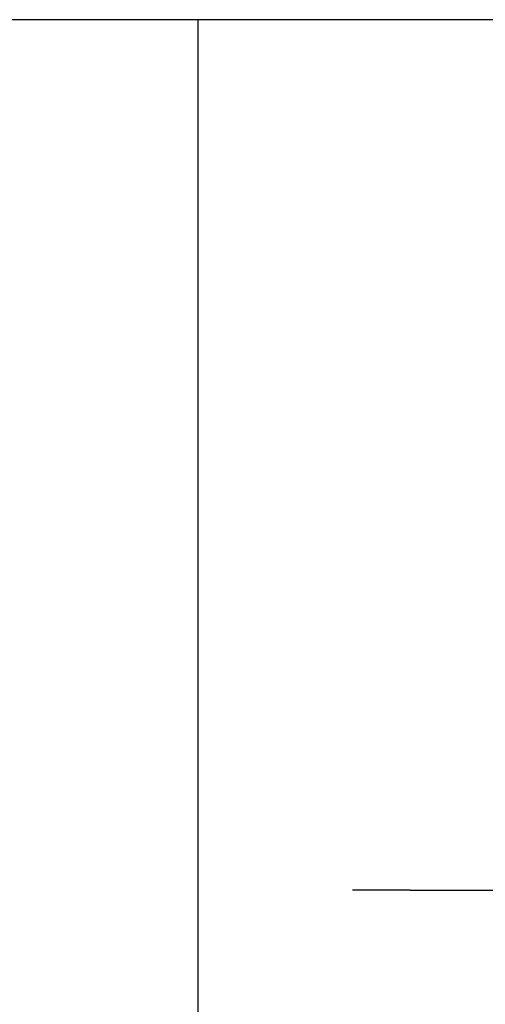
# Model space of a CAD drawing. Header units: inches. Extents: x 424 to 2043, y -237 to 445.
# Tile 631 of 656: x 768 to 823, y 202 to 318. Entities that reach past the tile are written whole.
import ezdxf

# ---------------------------------------------------------------- set-up
doc = ezdxf.new("R2010")
doc.units = ezdxf.units.IN
doc.header["$MEASUREMENT"] = 0
doc.layers.add('A-GENM', color=13, linetype='Continuous', lineweight=9)

# ---------------------------------------------------------------- blocks, each defined once
blk = doc.blocks.new('Generic Models 8 - Generic Models 8-168006-Section 1')
at = {"layer": 'A-GENM', "lineweight": 25}
for p, q in [((-162.85, 0), (-152.98, 0)), ((-162.85, 0), (-162.85, -0.01)), ((-152.98, 0), (-152.98, -0.01)), ((-77.15, 0), (-76.61, 0)), ((-77.15, 0), (-77.15, -0.01)), ((-162.85, -0.01), (-152.98, -0.01)), ((-77.15, -0.01), (-76.61, -0.01))]:
    blk.add_line(p, q, dxfattribs=at)
at = {"layer": 'A-GENM'}
for p, q in [((-77.91, 0), (-77.15, 0)), ((-77.91, -0.01), (-77.91, 0)), ((-77.15, -0.01), (-77.91, -0.01))]:
    blk.add_line(p, q, dxfattribs=at)
blk = doc.blocks.new('Generic Models 9 - Generic Models 9-169069-Section 1')
at = {"layer": 'A-GENM', "lineweight": 25}
for p, q in [((-162.85, 0), (-169.69, 0)), ((-162.85, 0), (-162.85, -0.01)), ((-162.85, -0.01), (-169.69, -0.01))]:
    blk.add_line(p, q, dxfattribs=at)
at = {"layer": 'A-GENM'}
for p, q in [((-82.46, 0), (-78.28, 0)), ((-78.28, 0), (-77.91, 0)), ((-78.28, -0.01), (-78.28, 0)), ((-78.28, -0.01), (-82.46, -0.01)), ((-77.91, -0.01), (-78.28, -0.01))]:
    blk.add_line(p, q, dxfattribs=at)

msp = doc.modelspace()

# ---------------------------------------------------------------- linework, layer by layer
msp.add_line((788.98, 130.63), (788.98, 318.02))
msp.add_lwpolyline([(424.34, 130.63), (1092, 130.63), (1092, 318.02), (424.34, 318.02)], close=True)

# ---------------------------------------------------------------- block references
at = {"layer": 'A-GENM'}
msp.add_blockref('Generic Models 9 - Generic Models 9-169069-Section 1', (976.89, 215.1), dxfattribs=at)
at = {"layer": 'A-GENM', "lineweight": 25}
msp.add_blockref('Generic Models 8 - Generic Models 8-168006-Section 1', (976.89, 215.1), dxfattribs=at)

doc.saveas('drawing.dxf')
